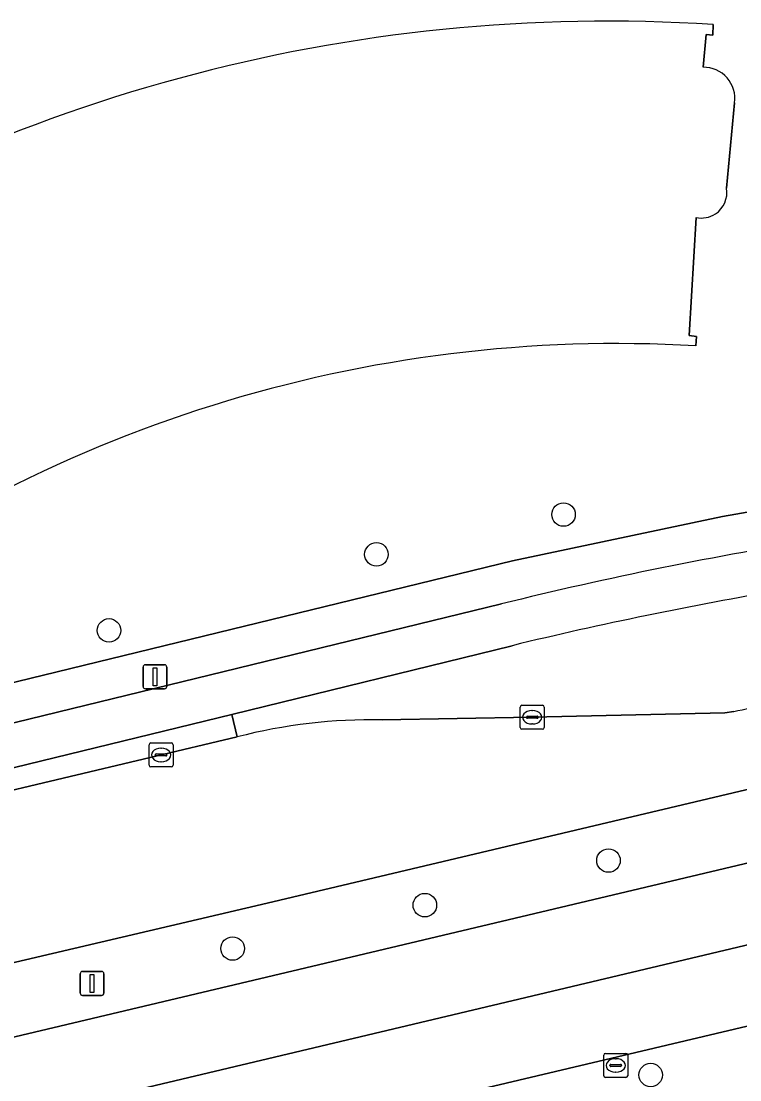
# Model space of a CAD drawing. Extents: x 159262 to 160143, y 383399 to 384319.
# Drawn here: x 159339.83 to 159369.71, y 384001.77 to 384045.79 of the extents above; entities that cross this region are included whole.
import ezdxf

# ---------------------------------------------------------------- set-up
doc = ezdxf.new("R2010")
doc.units = 0
for name, color, linetype in [('IMGEO_Berm_groen', 7, 'Continuous'), ('IMGEO_Boom', 7, 'Continuous'), ('IMGEO_Erf', 7, 'Continuous'), ('IMGEO_Fietspad_gesloten', 7, 'Continuous'), ('IMGEO_Kolk', 7, 'Continuous'), ('IMGEO_Lichtmast', 7, 'Continuous'), ('IMGEO_OVBaan_gesloten', 7, 'Continuous'), ('IMGEO_Pand', 7, 'Continuous'), ('IMGEO_Rijbaan_lokaal_gesloten', 7, 'Continuous'), ('IMGEO_Rioolput', 7, 'Continuous'), ('IMGEO_Verkeerseiland_open', 7, 'Continuous'), ('IMGEO_Voetpad_open', 7, 'Continuous')]:
    doc.layers.add(name, color=color, linetype=linetype)

msp = doc.modelspace()

# ---------------------------------------------------------------- linework, layer by layer
at = {"layer": 'IMGEO_Berm_groen'}
for points in [[(159360.245, 384019.824), (159348.591, 384016.959), (159348.812, 384016.032)], [(159392.738, 384019.22), (159350.058, 384009.124), (159321.034, 384002.31)], [(159354.847, 384016.742), (159361.082, 384016.847), (159369.092, 384017.037), (159369.464, 384017.093)], [(159302.238, 383994.938), (159312.955, 383997.473), (159317.059, 383998.437), (159317.103, 383998.241), (159324.527, 384000), (159350.848, 384006.236), (159392.447, 384016.106)], [(159395.098, 384009.725), (159394.157, 384009.508), (159394.106, 384009.703), (159353.078, 384000), (159352.372, 383999.833), (159318.592, 383991.787), (159318.64, 383991.58), (159314.585, 383990.619), (159302.903, 383987.833)]]:
    msp.add_lwpolyline(points, dxfattribs=at)
for centre, radius, start, end in [((159398.839, 383860.84), 163.602, 99.62773, 103.64472), ((159367.702, 384027.636), 10.689, 279.4867, 294.4061), ((159354.47, 383993.947), 22.798, 89.0513, 104.3683)]:
    msp.add_arc(centre, radius, start, end, dxfattribs=at)
at = {"layer": 'IMGEO_Boom'}
for centre in [(159362.384, 384025.277), (159354.604, 384023.622), (159343.486, 384020.459), (159364.252, 384010.889), (159356.617, 384009.035), (159348.624, 384007.231), (159366.006, 384001.973)]:
    msp.add_circle(centre, 0.489, dxfattribs=at)
at = {"layer": 'IMGEO_Erf'}
for points in [[(159368.611, 384045.649), (159368.584, 384045.214), (159368.307, 384045.238), (159368.191, 384043.874)], [(159319.027, 384013.3), (159360.255, 384023.349), (159368.987, 384025.203), (159373.02, 384025.899), (159374.586, 384026.444), (159371.825, 384045.322)], [(159369.495, 384042.397), (159369.164, 384038.846)], [(159367.894, 384037.628), (159367.605, 384032.727), (159367.91, 384032.682), (159367.89, 384032.291)]]:
    msp.add_lwpolyline(points, dxfattribs=at)
for centre, radius, start, end in [((159364.192, 383977.948), 67.845, 86.26588, 124.15675), ((159368.21, 384042.577), 1.297, 352.0413, 90.8394), ((159368.087, 384038.677), 1.09, 304.147, 8.9146), ((159368.113, 384038.707), 1.101, 258.5343, 302.163), ((159364.608, 383976.138), 56.249, 86.6553, 128.1102)]:
    msp.add_arc(centre, radius, start, end, dxfattribs=at)
at = {"layer": 'IMGEO_Fietspad_gesloten'}
for points in [[(159359.811, 384021.56), (159319.411, 384011.71)], [(159314.229, 384009.063), (159317.642, 384009.5), (159319.793, 384009.973), (159320.844, 384010.204), (159348.591, 384016.959), (159360.245, 384019.824)]]:
    msp.add_lwpolyline(points, dxfattribs=at)
for centre, radius, start, end in [((159397.678, 383868.943), 157.244, 98.95487, 103.93476), ((159398.839, 383860.84), 163.602, 99.62773, 103.64472)]:
    msp.add_arc(centre, radius, start, end, dxfattribs=at)
at = {"layer": 'IMGEO_Kolk'}
for p, q in [((159360.581, 384016.422), (159360.581, 384017.274)), ((159360.656, 384017.348), (159361.508, 384017.348)), ((159361.582, 384017.274), (159361.582, 384016.422)), ((159360.84, 384016.842), (159360.84, 384016.854)), ((159361.278, 384016.805), (159360.88, 384016.805)), ((159360.883, 384016.891), (159361.281, 384016.891)), ((159361.069, 384017.128), (159361.094, 384017.128)), ((159361.324, 384016.854), (159361.324, 384016.842)), ((159361.508, 384016.348), (159360.656, 384016.348)), ((159361.092, 384016.568), (159361.067, 384016.568)), ((159345.15, 384014.855), (159345.15, 384015.707)), ((159345.225, 384015.781), (159346.077, 384015.781)), ((159345.638, 384015.561), (159345.663, 384015.561)), ((159346.151, 384015.707), (159346.151, 384014.855)), ((159345.409, 384015.275), (159345.409, 384015.287)), ((159345.847, 384015.238), (159345.449, 384015.238)), ((159345.452, 384015.324), (159345.85, 384015.324)), ((159345.893, 384015.287), (159345.893, 384015.275)), ((159346.077, 384014.781), (159345.225, 384014.781)), ((159345.661, 384015.001), (159345.636, 384015.001))]:
    msp.add_line(p, q, dxfattribs=at)
for points in [[(159360.581, 384016.422), (159360.581, 384017.274)], [(159360.656, 384017.348), (159361.508, 384017.348)], [(159361.582, 384017.274), (159361.582, 384016.422)], [(159361.508, 384016.348), (159360.656, 384016.348)], [(159345.15, 384014.855), (159345.15, 384015.707)], [(159345.225, 384015.781), (159346.077, 384015.781)], [(159346.151, 384015.707), (159346.151, 384014.855)], [(159346.077, 384014.781), (159345.225, 384014.781)]]:
    msp.add_lwpolyline(points, dxfattribs=at)
for centre, radius, start, end in [((159360.658, 384017.272), 0.0765, 91.552, 178.448), ((159360.658, 384017.272), 0.0765, 91.552, 178.448), ((159361.506, 384017.272), 0.0765, 1.552, 88.448), ((159361.506, 384017.272), 0.0765, 1.552, 88.448), ((159360.88, 384016.851), 0.0403, 85.8775, 175.7526), ((159360.877, 384016.841), 0.0366, 178.938, 274.7102), ((159361.281, 384016.848), 0.043, 264.8664, 352.4533), ((159361.285, 384016.853), 0.0386, 1.7309, 96.639), ((159360.658, 384016.424), 0.0765, 181.552, 268.448), ((159360.658, 384016.424), 0.0765, 181.552, 268.448), ((159361.506, 384016.424), 0.0765, 271.552, 358.448), ((159361.506, 384016.424), 0.0765, 271.552, 358.448), ((159345.227, 384015.705), 0.0765, 91.552, 178.448), ((159345.227, 384015.705), 0.0765, 91.552, 178.448), ((159346.075, 384015.705), 0.0765, 1.552, 88.448), ((159346.075, 384015.705), 0.0765, 1.552, 88.448), ((159345.449, 384015.284), 0.0403, 85.8775, 175.7526), ((159345.446, 384015.274), 0.0366, 178.938, 274.7102), ((159345.85, 384015.281), 0.043, 264.8664, 352.4533), ((159345.854, 384015.286), 0.0386, 1.7309, 96.639), ((159345.227, 384014.857), 0.0765, 181.552, 268.448), ((159345.227, 384014.857), 0.0765, 181.552, 268.448), ((159346.075, 384014.857), 0.0765, 271.552, 358.448), ((159346.075, 384014.857), 0.0765, 271.552, 358.448)]:
    msp.add_arc(centre, radius, start, end, dxfattribs=at)
for centre, major_axis, ratio, start_param, end_param in [((159361.068, 384016.848), (-0.387, 0.002), 0.722429, 4.712389, 7.853982), ((159361.093, 384016.848), (-0.39, 0.002), 0.717154, 1.570796, 4.712389), ((159345.637, 384015.281), (-0.387, 0.002), 0.722429, 4.712389, 7.853982), ((159345.662, 384015.281), (-0.39, 0.002), 0.717154, 1.570796, 4.712389)]:
    msp.add_ellipse(centre, major_axis=major_axis, ratio=ratio, start_param=start_param, end_param=end_param, dxfattribs=at)
at = {"layer": 'IMGEO_Lichtmast'}
for p, q in [((159344.999, 384019.031), (159345.789, 384019.031)), ((159345.789, 384019.031), (159344.999, 384019.031)), ((159344.899, 384018.131), (159344.899, 384018.931)), ((159344.899, 384018.931), (159344.899, 384018.131)), ((159345.889, 384018.931), (159345.889, 384018.131)), ((159345.889, 384018.131), (159345.889, 384018.931)), ((159345.789, 384018.031), (159344.999, 384018.031)), ((159344.999, 384018.031), (159345.789, 384018.031)), ((159342.386, 384006.282), (159343.176, 384006.282)), ((159343.176, 384006.282), (159342.386, 384006.282)), ((159342.286, 384005.382), (159342.286, 384006.182)), ((159342.286, 384006.182), (159342.286, 384005.382)), ((159343.276, 384006.182), (159343.276, 384005.382)), ((159343.276, 384005.382), (159343.276, 384006.182)), ((159343.176, 384005.282), (159342.386, 384005.282)), ((159342.386, 384005.282), (159343.176, 384005.282))]:
    msp.add_line(p, q, dxfattribs=at)
for points in [[(159345.319, 384018.906), (159345.469, 384018.906), (159345.469, 384018.156), (159345.319, 384018.156), (159345.319, 384018.906)], [(159342.706, 384006.157), (159342.856, 384006.157), (159342.856, 384005.407), (159342.706, 384005.407), (159342.706, 384006.157)]]:
    msp.add_lwpolyline(points, dxfattribs=at)
for centre, start, end in [((159344.999, 384018.931), 90, 180), ((159344.999, 384018.931), 90, 180), ((159345.789, 384018.931), 0, 90), ((159345.789, 384018.931), 360, 90), ((159344.999, 384018.131), 180, 270), ((159344.999, 384018.131), 180, 270), ((159345.789, 384018.131), 270, 0), ((159345.789, 384018.131), 270, 0), ((159342.386, 384006.182), 90, 180), ((159342.386, 384006.182), 90, 180), ((159343.176, 384006.182), 0, 90), ((159343.176, 384006.182), 360, 90), ((159342.386, 384005.382), 180, 270), ((159342.386, 384005.382), 180, 270), ((159343.176, 384005.382), 270, 0), ((159343.176, 384005.382), 270, 0)]:
    msp.add_arc(centre, 0.1, start, end, dxfattribs=at)
at = {"layer": 'IMGEO_OVBaan_gesloten'}
msp.add_lwpolyline([(159296.996, 383990.046), (159393.277, 384012.905), (159459.096, 384029.931), (159458.156, 384033.181), (159443.352, 384029.163), (159433.378, 384026.516), (159430.25, 384025.689), (159423.604, 384023.976), (159416.321, 384022.133), (159405.961, 384019.571), (159400.632, 384018.361), (159400.415, 384018.296), (159397.588, 384017.54), (159397.424, 384017.498), (159393.368, 384016.539), (159392.393, 384016.316), (159392.447, 384016.106), (159350.848, 384006.236), (159324.527, 384000)], dxfattribs=at)
msp.add_lwpolyline([(159352.372, 383999.833), (159353.078, 384000), (159394.106, 384009.703), (159394.157, 384009.508), (159395.098, 384009.725), (159399.068, 384010.702), (159399.205, 384010.736), (159402.179, 384011.468), (159402.436, 384011.527), (159412.965, 384014.194), (159426.757, 384017.661), (159431.766, 384019.03), (159445.184, 384022.484), (159460.036, 384026.681), (159459.096, 384029.931), (159393.277, 384012.905), (159296.996, 383990.046), (159297.325, 383986.534), (159300.429, 383987.248), (159300.567, 383987.279), (159302.903, 383987.833), (159314.585, 383990.619), (159318.64, 383991.58), (159318.592, 383991.787)], close=True, dxfattribs=at)
at = {"layer": 'IMGEO_Pand'}
for points in [[(159368.191, 384043.874), (159368.307, 384045.238), (159368.584, 384045.214), (159368.611, 384045.649)], [(159369.164, 384038.846), (159369.495, 384042.397)], [(159367.89, 384032.291), (159367.91, 384032.682), (159367.605, 384032.727), (159367.894, 384037.628)]]:
    msp.add_lwpolyline(points, dxfattribs=at)
for centre, radius, start, end in [((159364.192, 383977.948), 67.845, 86.26588, 124.15675), ((159368.21, 384042.577), 1.297, 352.0413, 90.8394), ((159368.087, 384038.677), 1.09, 304.147, 8.9146), ((159368.113, 384038.707), 1.101, 258.5343, 302.163), ((159364.608, 383976.138), 56.249, 86.6553, 128.1102)]:
    msp.add_arc(centre, radius, start, end, dxfattribs=at)
at = {"layer": 'IMGEO_Rijbaan_lokaal_gesloten'}
for points in [[(159321.034, 384002.31), (159350.058, 384009.124), (159392.738, 384019.22), (159396.787, 384020.174), (159396.932, 384020.208), (159399.819, 384020.929), (159400.08, 384020.991), (159424.186, 384026.707), (159427.128, 384027.427), (159437.482, 384030.176), (159442.646, 384031.576), (159457.449, 384035.626), (159456.564, 384038.686), (159454.456, 384038.11), (159446.577, 384035.956), (159445.699, 384035.714), (159445.098, 384035.548), (159439.129, 384033.948), (159429.172, 384031.28), (159424.088, 384029.974), (159413.376, 384027.357), (159411.008, 384026.793), (159401.02, 384024.528), (159399.319, 384024.178)], [(159369.464, 384017.093), (159369.092, 384017.037), (159361.082, 384016.847), (159354.847, 384016.742)], [(159348.812, 384016.032), (159330.713, 384011.732), (159321.706, 384009.609)]]:
    msp.add_lwpolyline(points, dxfattribs=at)
for centre, radius, start, end in [((159367.702, 384027.636), 10.689, 279.4867, 294.4061), ((159354.47, 383993.947), 22.798, 89.0513, 104.3683)]:
    msp.add_arc(centre, radius, start, end, dxfattribs=at)
at = {"layer": 'IMGEO_Rioolput'}
for p, q in [((159364.053, 384001.944), (159364.053, 384002.796)), ((159364.128, 384002.87), (159364.98, 384002.87)), ((159365.054, 384002.796), (159365.054, 384001.944)), ((159364.312, 384002.364), (159364.312, 384002.376)), ((159364.75, 384002.327), (159364.352, 384002.327)), ((159364.355, 384002.413), (159364.753, 384002.413)), ((159364.541, 384002.65), (159364.566, 384002.65)), ((159364.796, 384002.376), (159364.796, 384002.364)), ((159364.98, 384001.87), (159364.128, 384001.87)), ((159364.564, 384002.09), (159364.539, 384002.09))]:
    msp.add_line(p, q, dxfattribs=at)
for points in [[(159364.053, 384001.944), (159364.053, 384002.796)], [(159364.128, 384002.87), (159364.98, 384002.87)], [(159365.054, 384002.796), (159365.054, 384001.944)], [(159364.98, 384001.87), (159364.128, 384001.87)]]:
    msp.add_lwpolyline(points, dxfattribs=at)
for centre, radius, start, end in [((159364.13, 384002.794), 0.0765, 91.552, 178.448), ((159364.13, 384002.794), 0.0765, 91.552, 178.448), ((159364.978, 384002.794), 0.0765, 1.552, 88.448), ((159364.978, 384002.794), 0.0765, 1.552, 88.448), ((159364.352, 384002.373), 0.0403, 85.8775, 175.7526), ((159364.349, 384002.363), 0.0366, 178.938, 274.7102), ((159364.753, 384002.37), 0.043, 264.8664, 352.4533), ((159364.757, 384002.375), 0.0386, 1.7309, 96.639), ((159364.13, 384001.946), 0.0765, 181.552, 268.448), ((159364.13, 384001.946), 0.0765, 181.552, 268.448), ((159364.978, 384001.946), 0.0765, 271.552, 358.448), ((159364.978, 384001.946), 0.0765, 271.552, 358.448)]:
    msp.add_arc(centre, radius, start, end, dxfattribs=at)
for centre, major_axis, ratio, start_param, end_param in [((159364.54, 384002.37), (-0.387, 0.002), 0.722429, 4.712389, 7.853982), ((159364.565, 384002.37), (-0.39, 0.002), 0.717154, 1.570796, 4.712389)]:
    msp.add_ellipse(centre, major_axis=major_axis, ratio=ratio, start_param=start_param, end_param=end_param, dxfattribs=at)
at = {"layer": 'IMGEO_Verkeerseiland_open'}
for points in [[(159348.812, 384016.032), (159348.591, 384016.959), (159320.844, 384010.204), (159319.793, 384009.973), (159317.642, 384009.5), (159314.229, 384009.063)], [(159321.706, 384009.609), (159330.713, 384011.732), (159348.812, 384016.032)]]:
    msp.add_lwpolyline(points, dxfattribs=at)
at = {"layer": 'IMGEO_Voetpad_open'}
for points in [[(159374.586, 384026.444), (159373.02, 384025.899), (159368.987, 384025.203), (159360.255, 384023.349), (159319.027, 384013.3)], [(159319.411, 384011.71), (159359.811, 384021.56)]]:
    msp.add_lwpolyline(points, dxfattribs=at)
msp.add_arc((159397.678, 383868.943), 157.244, 98.95487, 103.93476, dxfattribs=at)

doc.saveas('drawing.dxf')
